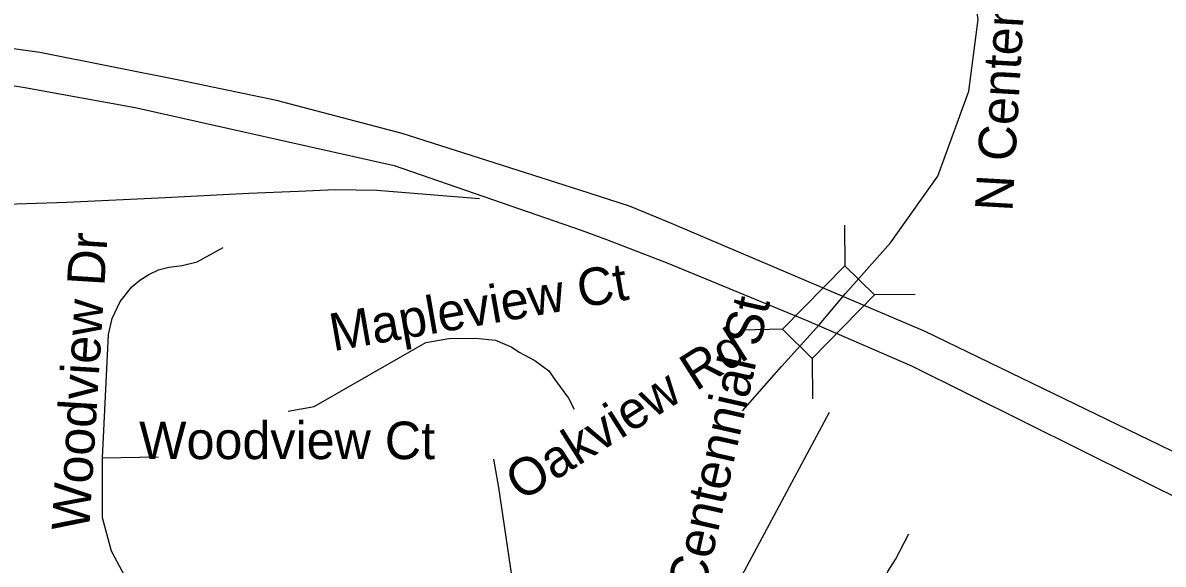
# Model space of a CAD drawing. Extents: x 1662474 to 1856135, y 779280 to 917889.
# Drawn here: x 1701408 to 1704292, y 822561 to 823932 of the extents above; entities that cross this region are included whole.
import ezdxf

# ---------------------------------------------------------------- set-up
doc = ezdxf.new("R2010")
doc.units = 0
for name, color, linetype in [('Exist Road Non-System Structure Non-Sys NCDOT Attributed CELL', 7, 'Continuous'), ('Exist Road Non-System Structure Non-Sys NCDOT Number Label', 7, 'Continuous'), ('Exist Road Non-System Type 51', 7, 'Continuous'), ('Exist Road Non-System Type 51 Label', 7, 'Continuous'), ('Exist Road Primary US Divided Attributed', 7, 'Continuous')]:
    doc.layers.add(name, color=color, linetype=linetype)

msp = doc.modelspace()

# ---------------------------------------------------------------- linework, layer by layer
at = {"layer": 'Exist Road Non-System Structure Non-Sys NCDOT Attributed CELL'}
for p, q in [((1703486, 823419.7), (1703487, 823316.8)), ((1703665, 823244.1), (1703562.1, 823243.1)), ((1703329.1, 823155.9), (1703227.6, 823153.6)), ((1703403.9, 823082.6), (1703404.9, 822979.7))]:
    msp.add_line(p, q, dxfattribs=at)
msp.add_lwpolyline([(1703562.1, 823243.1), (1703404.3, 823082.2), (1703329.1, 823155.9), (1703487, 823316.8)], close=True, dxfattribs=at)
at = {"layer": 'Exist Road Non-System Structure Non-Sys NCDOT Number Label'}
msp.add_line((1703447, 822945.1), (1701695.7, 819668.6), dxfattribs=at)
at = {"layer": 'Exist Road Non-System Type 51'}
for p, q in [((1703423, 823168), (1703488.6, 823246.5)), ((1701609.6, 822830.2), (1701750.1, 822833.1))]:
    msp.add_line(p, q, dxfattribs=at)
for points in [[(1703488.6, 823246.5), (1703602, 823374.6), (1703721.6, 823543.6), (1703800.1, 823758.9), (1703824.4, 823939.7), (1703799.4, 824116.6), (1703766, 824206.4)], [(1701264.2, 823469.4), (1701519.6, 823477.8), (1701767.9, 823489.2), (1701979.8, 823500.6), (1702105.6, 823505.5), (1702197.9, 823509.5), (1702303.6, 823508.4), (1702563.1, 823487.2)], [(1701609.6, 822830.2), (1701625.1, 823142.9), (1701634.1, 823183.5), (1701654, 823226.2), (1701683.6, 823263), (1701704.1, 823280.4), (1701727, 823294.5), (1701751.6, 823305.9), (1701777.6, 823313.2), (1701811.2, 823317.4), (1701849, 823326.9), (1701914.6, 823363.2)], [(1703228, 822949.7), (1703326.4, 823061.8), (1703423, 823168)], [(1702079.1, 822948.9), (1702144.9, 822960.2), (1702426.9, 823122.6), (1702485.5, 823132.4), (1702553.1, 823133.1), (1702603.1, 823127.9), (1702644.9, 823110.2), (1702663.1, 823097.7), (1702702.5, 823076.9), (1702738.5, 823050.9), (1702755, 823025.8), (1702787.6, 822981.2), (1702802, 822953.9)], [(1701775.8, 822343.4), (1701725.4, 822420.5), (1701632.2, 822594), (1701609.9, 822678.5), (1701609.6, 822830.2)], [(1702884.6, 821713.4), (1702729.1, 822027.1), (1702711.5, 822081.2), (1702612.2, 822755.2), (1702599.4, 822827.1)], [(1703910.4, 821824.8), (1703600.9, 822297.9), (1703586.5, 822337.4), (1703577.1, 822373.9), (1703572.9, 822418.2), (1703578.1, 822493.5), (1703595.6, 822542.6), (1703614.9, 822573), (1703649, 822638.4)]]:
    msp.add_lwpolyline(points, dxfattribs=at)
at = {"layer": 'Exist Road Primary US Divided Attributed'}
for points in [[(1705260.4, 822352.9), (1705187.4, 822400), (1705119.1, 822440), (1704867.1, 822576.5), (1704664.6, 822677.7), (1703690.1, 823150.2), (1703048.1, 823423.8), (1702942.1, 823467.2), (1702816.5, 823508.1), (1702367.1, 823651.6), (1702049.5, 823735), (1701806.9, 823785.8), (1701450.7, 823856.2), (1701249.8, 823884.7)], [(1701256.6, 823793.1), (1701413.4, 823767.8), (1701692.2, 823717.2), (1702346.8, 823570.3), (1702820.1, 823406.6), (1702884.4, 823383.2), (1703035, 823324.8), (1703388.9, 823178.6), (1703655.4, 823063.4), (1704652.8, 822567.1), (1704772.9, 822510.6), (1704999, 822390.6), (1705211.3, 822262.7)]]:
    msp.add_lwpolyline(points, dxfattribs=at)

# ---------------------------------------------------------------- texts
at = {"layer": 'Exist Road Non-System Type 51 Label'}
for s, rotation, p in [('N Centennial St', 86.7365, (1703910.5, 823452.5)), ('Woodview Dr', 86.434, (1701575.7, 822643.6)), ('Mapleview Ct', 9.9346, (1702192.7, 823100.1)), ('N Centennial St', 77.2637, (1703101.8, 822357.8)), ('Oakview Rd', 32.2966, (1702668.5, 822718.5))]:
    msp.add_text(s, height=95, rotation=rotation, dxfattribs=at).set_placement(p)
msp.add_text('Woodview Ct', height=95, dxfattribs=at).set_placement((1701702.2, 822827.1))

doc.saveas('drawing.dxf')
